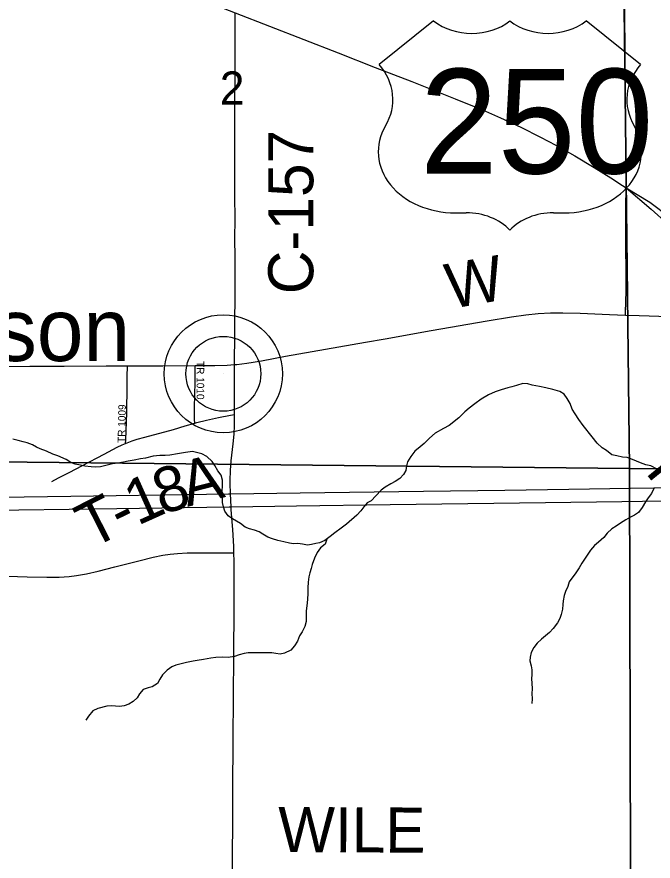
# Model space of a CAD drawing. Extents: x 1985906 to 2360102, y 891258 to 1222054.
# Drawn here: x 2099202 to 2103436, y 1017648 to 1023263 of the extents above; entities that cross this region are included whole.
import ezdxf

# ---------------------------------------------------------------- set-up
doc = ezdxf.new("R2010")
doc.units = 0
for name, color, linetype in [('GM_X_County_Road', 7, 'Continuous'), ('GM_X_County_Road_Text', 7, 'Continuous'), ('GM_X_Minor_River', 7, 'Continuous'), ('GM_X_Section', 7, 'Continuous'), ('GM_X_Section_Text', 7, 'Continuous'), ('GM_X_Township_Road', 7, 'Continuous'), ('GM_X_Township_Road_Text', 7, 'Continuous'), ('GM_X_Township_Subdivision', 7, 'Continuous'), ('GM_X_Township_Subdivision_Text', 7, 'Continuous'), ('GM_X_Unincorporated', 7, 'Continuous'), ('GM_X_Unincorporated_Location', 7, 'Continuous'), ('GM_X_Unincorporated_Text', 7, 'Continuous'), ('GM_X_US_Location', 7, 'Continuous'), ('GM_X_US_Route', 7, 'Continuous'), ('GM_X_US_Shield', 7, 'Continuous')]:
    doc.layers.add(name, color=color, linetype=linetype)

msp = doc.modelspace()

# ---------------------------------------------------------------- linework, layer by layer
at = {"layer": 'GM_X_County_Road'}
for points in [[(2100650.6, 1020950.3), (2100650.4, 1020984.1), (2100650.4, 1021010.3), (2100651.3, 1021097), (2100652.2, 1021229.8), (2100653.7, 1021404.3), (2100654, 1021657), (2100653.2, 1021794.2), (2100653.6, 1021913), (2100653, 1022077.4), (2100652.7, 1022537.6), (2100652.5, 1022708.6), (2100653.4, 1022833.6), (2100653.8, 1022932.1), (2100654.1, 1022981.4), (2100654.2, 1023014.3), (2100654.7, 1023063.5), (2100654.6, 1023211.5), (2100654.3, 1023259), (2100654.2, 1023289.5)], [(2100650.6, 1020950.3), (2100666, 1020951.4), (2100731.4, 1020959.4), (2100828.6, 1020975.6), (2100989.9, 1021005.6), (2101522.6, 1021099.2), (2101651.9, 1021122.2), (2101958.8, 1021176.6), (2102330.6, 1021241.3), (2102492.3, 1021268.5), (2102589.6, 1021281.8), (2102671.1, 1021289.9), (2102752.7, 1021294.2), (2102834.5, 1021295.4), (2102949.2, 1021292.4), (2103145.9, 1021283.9), (2103251.9, 1021280)], [(2103251.9, 1021280), (2103342.6, 1021276.6), (2103540.7, 1021269.4)], [(2095293.9, 1021113.6), (2095863.7, 1021031.8), (2096399.5, 1020954.3), (2096659.6, 1020917.9), (2097211.6, 1020838), (2097358.1, 1020818.2), (2097440, 1020810.8), (2097505.8, 1020807.6), (2097571.7, 1020807.6), (2097621, 1020809.9), (2097719.2, 1020819.1), (2097931.3, 1020842.7), (2098355.2, 1020890.1), (2098567.3, 1020911.9), (2098747, 1020926.7), (2098861.6, 1020933.2), (2098992.7, 1020936.9), (2099287.9, 1020940.1), (2099517.5, 1020940.7), (2099796.3, 1020941.4), (2099938.7, 1020942)], [(2099938.7, 1020942), (2100173.7, 1020942.9), (2100387.6, 1020943.9)], [(2100387.6, 1020943.9), (2100518.2, 1020944.5), (2100600.4, 1020946.8), (2100650.6, 1020950.3)], [(2100650.7, 1020618.5), (2100650.7, 1020624.3), (2100649.1, 1020747), (2100649.9, 1020876.7), (2100650.4, 1020935.4), (2100650.6, 1020950.3)], [(2100650.3, 1020544.5), (2100650.6, 1020553.7), (2100650.7, 1020618.5)], [(2100622.8, 1020091.1), (2100622.4, 1020100), (2100620.1, 1020152.4), (2100620.2, 1020180.4), (2100622.5, 1020245.4), (2100627.6, 1020310.1), (2100641.7, 1020423.3), (2100648.1, 1020488.4), (2100650.3, 1020544.5)], [(2100626.8, 1020004), (2100622.8, 1020091.1)], [(2100646.1, 1019698.6), (2100644.9, 1019739.4), (2100638.3, 1019854.2), (2100627.9, 1019985), (2100626.8, 1020004)], [(2099073.5, 1019545.1), (2099270.2, 1019539.6), (2099400.6, 1019535.9), (2099483.4, 1019536.4), (2099549.1, 1019540.5), (2099598.1, 1019546.7), (2099664.7, 1019558.7), (2099742.9, 1019575.9), (2099854.4, 1019605.1), (2100013.8, 1019645.7), (2100109.7, 1019670.1), (2100173.3, 1019683), (2100221.7, 1019689.9), (2100270.4, 1019694.3), (2100335.6, 1019697.5), (2100433.8, 1019698.7), (2100532.2, 1019698.1), (2100631.1, 1019698.5), (2100646.1, 1019698.6)], [(2100647.9, 1019566.7), (2100647.7, 1019640.9), (2100646.1, 1019698.6)], [(2100637.7, 1017588.5), (2100637.7, 1017623.3), (2100639.9, 1017967.7), (2100639.5, 1018115.4), (2100641.7, 1018459.8), (2100644.3, 1018738.6), (2100644.7, 1019017.5), (2100646.8, 1019329.2), (2100648.1, 1019509.6), (2100647.9, 1019566.7)]]:
    msp.add_lwpolyline(points, dxfattribs=at)
at = {"layer": 'GM_X_Minor_River'}
for points in [[(2103462.2, 1020254), (2103420, 1020275.9), (2103387.9, 1020283.8), (2103351.8, 1020297.7), (2103297.5, 1020319.5), (2103263.4, 1020331.4), (2103231.3, 1020335.2), (2103195.2, 1020343.1), (2103161.1, 1020351), (2103124.9, 1020378.9), (2103096.8, 1020396.9), (2103062.5, 1020426.8), (2103030.3, 1020468.8), (2102969.7, 1020544.8), (2102941.5, 1020584.8), (2102917.2, 1020622.9), (2102897, 1020652.9), (2102882.8, 1020691), (2102864.6, 1020725), (2102844.4, 1020753), (2102814.3, 1020771), (2102768.1, 1020784.8), (2102722, 1020796.6), (2102679.8, 1020804.5), (2102631.7, 1020814.3), (2102601.6, 1020822.2), (2102569.5, 1020824), (2102525.5, 1020811.8), (2102495.5, 1020801.6), (2102469.5, 1020795.5), (2102423.5, 1020783.2), (2102383.5, 1020769), (2102339.5, 1020748.7), (2102291.5, 1020720.4), (2102249.6, 1020690.1), (2102211.7, 1020659.8), (2102183.8, 1020635.6), (2102141.9, 1020597.2), (2102078, 1020544.8), (2102040.1, 1020524.5), (2101986.1, 1020494.2), (2101948.2, 1020459.9), (2101912.3, 1020425.6), (2101884.4, 1020403.3), (2101850.5, 1020375.1), (2101822.6, 1020338.8), (2101800.8, 1020304.6), (2101794.9, 1020276.5), (2101789, 1020246.3), (2101775.2, 1020220.2), (2101749.3, 1020192), (2101719.3, 1020173.8), (2101689.3, 1020157.6), (2101653.4, 1020135.3), (2101625.4, 1020115.1), (2101591.5, 1020076.8), (2101559.7, 1020044.5), (2101533.7, 1020030.4), (2101509.8, 1020004.2), (2101489.9, 1019978), (2101464, 1019949.8), (2101394.2, 1019889.2), (2101360.2, 1019863), (2101318.3, 1019830.7), (2101286.4, 1019806.4), (2101250.4, 1019780.2), (2101216.5, 1019765.9), (2101190.4, 1019759.8), (2101162.4, 1019753.6), (2101136.4, 1019749.5), (2101102.3, 1019755.4), (2101072.2, 1019759.3), (2101042.1, 1019759.1), (2101016.1, 1019763), (2100978, 1019770.9), (2100937.8, 1019780.7), (2100901.7, 1019790.6), (2100871.6, 1019802.5), (2100839.4, 1019822.4), (2100813.3, 1019838.4), (2100783.2, 1019848.3), (2100749.1, 1019858.2), (2100721, 1019870.1), (2100690.8, 1019894), (2100662.7, 1019907.9), (2100636.5, 1019923.9), (2100608.4, 1019943.8), (2100586.2, 1019975.8), (2100576, 1020003.9), (2100569.8, 1020034), (2100569.6, 1020078.2), (2100567.4, 1020108.3), (2100569.2, 1020144.4), (2100571, 1020182.5), (2100560.9, 1020214.6), (2100538.7, 1020244.6), (2100518.4, 1020278.7), (2100500.3, 1020306.7)], [(2100500.3, 1020306.7), (2100466, 1020338.7), (2100431.9, 1020356.6), (2100397.7, 1020366.4), (2100369.7, 1020372.3), (2100323.6, 1020366.1), (2100271.6, 1020357.8), (2100219.5, 1020347.6), (2100187.5, 1020345.4), (2100153.4, 1020345.3), (2100109.3, 1020341), (2100057.3, 1020328.8), (2100023.3, 1020322.6), (2099983.2, 1020314.4), (2099943.2, 1020308.2), (2099911.2, 1020302), (2099873.1, 1020293.8), (2099839.1, 1020289.6), (2099803.1, 1020281.4), (2099759, 1020271.2), (2099725, 1020269), (2099696.9, 1020270.9), (2099654.8, 1020274.7), (2099624.7, 1020280.6), (2099588.6, 1020288.5), (2099560.5, 1020298.4), (2099530.3, 1020318.3), (2099474.1, 1020344.2), (2099440, 1020354), (2099399.8, 1020373.9), (2099357.6, 1020389.8), (2099331.5, 1020401.7), (2099305.4, 1020415.7), (2099269.3, 1020429.5), (2099243.2, 1020437.4), (2099211.1, 1020445.3), (2099175, 1020453.2)], [(2103440.8, 1020125.4), (2103425, 1020093.2), (2103403.1, 1020063), (2103385.2, 1020036.8), (2103363.3, 1020000.6), (2103337.5, 1019966.4), (2103311.5, 1019948.2), (2103285.5, 1019936), (2103253.6, 1019917.8), (2103219.6, 1019895.5), (2103189.7, 1019875.3), (2103161.7, 1019857.2), (2103129.8, 1019828.9), (2103107.9, 1019800.7), (2103072, 1019768.4), (2103046.1, 1019746.2), (2103018.2, 1019716), (2103000.3, 1019689.8), (2102978.4, 1019655.6), (2102960.5, 1019629.4), (2102942.6, 1019599.2), (2102916.8, 1019558.9), (2102894.9, 1019530.7), (2102877, 1019504.5), (2102869.1, 1019474.4), (2102853.3, 1019442.2), (2102843.4, 1019414), (2102837.6, 1019379.9), (2102835.7, 1019353.8), (2102831.8, 1019323.7), (2102824, 1019287.5), (2102814.1, 1019261.3), (2102798.3, 1019233.2), (2102770.4, 1019194.9), (2102746.5, 1019168.7), (2102720.6, 1019146.5), (2102692.6, 1019124.3), (2102664.7, 1019098), (2102640.8, 1019067.8), (2102625, 1019035.6), (2102617.1, 1019005.5), (2102615.2, 1018979.4), (2102623.4, 1018947.3), (2102627.6, 1018919.2), (2102627.7, 1018889.1), (2102625.9, 1018861), (2102628, 1018830.9), (2102630.2, 1018794.8), (2102628.4, 1018762.6), (2102630.6, 1018726.5), (2102628.7, 1018696.4)], [(2101263.3, 1019789.6), (2101252.6, 1019756.1), (2101222.6, 1019731.8), (2101200.8, 1019701.6), (2101182.9, 1019663.4), (2101167.1, 1019621.2), (2101159.2, 1019595), (2101151.4, 1019564.9), (2101145.5, 1019538.8), (2101139.7, 1019502.6), (2101137.9, 1019466.5), (2101138.1, 1019430.3), (2101136.3, 1019388.2), (2101130.5, 1019346), (2101126.6, 1019311.8), (2101126.8, 1019279.7), (2101127, 1019241.6), (2101117.2, 1019209.4), (2101099.3, 1019173.2), (2101083.4, 1019147), (2101069.6, 1019110.8), (2101049.7, 1019080.6), (2101023.8, 1019050.4), (2100981.8, 1019030.1), (2100953.8, 1019024), (2100925.7, 1019027.9), (2100897.7, 1019033.8), (2100767.4, 1019033.2), (2100741.4, 1019033), (2100715.3, 1019028.9), (2100681.3, 1019020.7), (2100649.3, 1019008.5), (2100607.3, 1019002.3), (2100569.2, 1019004.2), (2100525.1, 1019001.9), (2100493.1, 1018997.8), (2100443, 1018989.5), (2100401, 1018983.3), (2100375, 1018977.2), (2100330.9, 1018968.9), (2100294.9, 1018960.7), (2100258.9, 1018950.5), (2100232.9, 1018940.4), (2100200.9, 1018918.1), (2100171, 1018887.9), (2100153.2, 1018857.7), (2100137.3, 1018829.5), (2100101.3, 1018807.3), (2100075.3, 1018801.1), (2100041.3, 1018788.9), (2100017.4, 1018760.7), (2100001.5, 1018734.5), (2099975.6, 1018710.3), (2099947.6, 1018692.1), (2099915.6, 1018679.9), (2099883.6, 1018675.8), (2099857.5, 1018677.7), (2099829.5, 1018681.6), (2099801.4, 1018679.4), (2099741.4, 1018663.1), (2099707.4, 1018646.9), (2099677.5, 1018612.6), (2099661.6, 1018586.4)]]:
    msp.add_lwpolyline(points, dxfattribs=at)
at = {"layer": 'GM_X_Section'}
for points in [[(2108547.5, 1025523.2), (2108534.6, 1020234.1), (2103278.8, 1020259), (2103217.8, 1025431.7)], [(2103067.7, 1025441), (2103217.8, 1025431.7), (2103278.8, 1020259), (2098003.5, 1020315.5), (2098032.8, 1025418.6)], [(2103278.8, 1020259), (2103292.7, 1014922), (2097937.6, 1014926.1), (2098003.5, 1020315.5)], [(2103278.8, 1020259), (2108534.6, 1020234.1), (2108533.3, 1020120), (2108553.5, 1014965.1), (2103292.7, 1014922)]]:
    msp.add_lwpolyline(points, close=True, dxfattribs=at)
at = {"layer": 'GM_X_Township_Road'}
for points in [[(2103256.7, 1022125.2), (2103256.9, 1022308.7), (2103255, 1022438.9), (2103251.1, 1022637.5), (2103250.4, 1022749.3), (2103248.8, 1022886), (2103248.9, 1023047), (2103248.9, 1023120.5), (2103248.1, 1023196.3), (2103246.6, 1023293.3), (2103247.4, 1023391.8), (2103246.6, 1023584.8), (2103247.7, 1023845.4), (2103245.9, 1024025.8), (2103245.7, 1024147.4)], [(2103251.9, 1021280), (2103252.5, 1021299.2), (2103256.5, 1021438.5), (2103255.1, 1021865), (2103255, 1022012.6), (2103256.5, 1022110.3), (2103256.7, 1022125.2)], [(2100384.9, 1020560), (2100400.1, 1020564.3), (2100463.5, 1020580.2), (2100543.4, 1020597.7), (2100623.8, 1020613.3), (2100650.7, 1020618.5)], [(2099925.2, 1020426.3), (2099947, 1020435.1), (2099969.3, 1020443.7), (2100002.8, 1020453.8), (2100053.1, 1020468.2), (2100242.9, 1020519), (2100321.5, 1020541.9), (2100384.9, 1020560)], [(2099434.8, 1020172.6), (2099477.7, 1020196.4), (2099550.6, 1020233.2), (2099637.6, 1020278.3), (2099782.6, 1020355), (2099869.8, 1020400.1), (2099901.8, 1020415.8), (2099925.2, 1020426.3)]]:
    msp.add_lwpolyline(points, dxfattribs=at)
at = {"layer": 'GM_X_Township_Subdivision'}
for points in [[(2099925.2, 1020426.3), (2099926.1, 1020450.6), (2099932.5, 1020629.2), (2099935.2, 1020808), (2099936.3, 1020889.3), (2099937.8, 1020921.7), (2099938.7, 1020942)], [(2100384.9, 1020560), (2100383.9, 1020586), (2100383.6, 1020615.7), (2100384.3, 1020665.7), (2100387.3, 1020832.4), (2100387.5, 1020915.8), (2100387.6, 1020943.9)]]:
    msp.add_lwpolyline(points, dxfattribs=at)
at = {"layer": 'GM_X_Unincorporated'}
for radius in [392.8, 249]:
    msp.add_circle((2100575.7, 1020889.1), radius, dxfattribs=at)
at = {"layer": 'GM_X_Unincorporated_Location'}
msp.add_line((2100575.7, 1020889.1), (2100575.7, 1020889.1), dxfattribs=at)
at = {"layer": 'GM_X_US_Route'}
for points in [[(2098953.6, 1023954.4), (2099469.3, 1023750.9), (2099900.8, 1023584), (2100269.6, 1023440.3), (2100482.9, 1023355.9), (2100654.2, 1023289.5), (2101339.7, 1023023.5), (2101586.1, 1022925.7), (2101828.9, 1022832.8), (2102119, 1022718.9), (2102301, 1022644), (2102421.1, 1022591.4), (2102554.8, 1022528.8), (2102685.4, 1022462.6), (2102788.3, 1022409.6), (2102915.7, 1022338.6), (2103043.5, 1022262.1), (2103155.2, 1022192.7), (2103232.4, 1022141.2), (2103256.7, 1022125.2)], [(2103256.7, 1022125.2), (2103422.4, 1021983.5), (2103532.3, 1021885.8), (2103664.6, 1021766.2), (2103888, 1021551.9), (2104088.4, 1021359.9), (2104096.4, 1021352.4), (2104177.9, 1021276.4), (2104213.5, 1021243.3), (2104425, 1021054.1), (2104496.8, 1020986.6), (2104566.5, 1020916.9), (2104633.8, 1020844.9), (2104698.8, 1020770.7), (2104761.2, 1020694.4), (2104820.9, 1020615.9), (2104877.7, 1020535.3), (2104931.7, 1020452.8), (2104982.7, 1020368.4), (2105055.4, 1020239.8), (2105130.9, 1020099.3)], [(2103256.7, 1022125.2), (2103413, 1022030.2), (2103549.1, 1021927.6)], [(2098937.3, 1020066.9), (2099560.7, 1020075.9), (2100463, 1020088.8), (2100609.8, 1020090.9), (2100622.8, 1020091.1), (2101086.4, 1020097.5), (2101906.7, 1020109.4), (2102448.1, 1020116), (2102874.7, 1020122.3), (2103284.8, 1020128), (2103908.3, 1020136.7)], [(2099045, 1019982.2), (2099717.5, 1019991.8), (2100613.6, 1020003.8), (2100626.8, 1020004), (2101062.6, 1020009.9), (2101686, 1020019), (2102719.4, 1020033.4), (2103228, 1020040.2), (2103638.1, 1020045.7), (2104097.5, 1020053.7), (2104202.5, 1020053.7), (2104210.5, 1020053.7), (2104294.4, 1020053.7), (2104409.4, 1020051), (2104524.2, 1020044), (2104638.7, 1020033.4), (2104752.9, 1020019.6), (2104850.4, 1020005), (2104963.5, 1019984.7), (2104989.6, 1019979.4)]]:
    msp.add_lwpolyline(points, dxfattribs=at)
at = {"layer": 'GM_X_US_Shield'}
for p, q in [((2101974.9, 1023236.2), (2101612.3, 1022946.2)), ((2103352.6, 1022946.2), (2102990, 1023236.2)), ((2102119.9, 1021960), (2102192.4, 1021960)), ((2102772.5, 1021960), (2102845, 1021960))]:
    msp.add_line(p, q, dxfattribs=at)
for centre, major_axis, start_param, end_param in [((2102228.7, 1023443.3), (-362.5, 0), 0.795399, 2.346194), ((2102736.2, 1023443.3), (-362.5, 0), 0.795399, 2.346194), ((2101196.6, 1022713.2), (507.6, 0), 5.838949, 6.894067), ((2103768.3, 1022713.2), (-507.6, 0), 5.672304, 6.727422), ((2102114.2, 1022366.1), (507.6, 0), 2.702327, 4.723529), ((2102850.7, 1022366.1), (-507.6, 0), 1.559657, 3.580859), ((2102192.4, 1021670), (-362.5, 0), 3.785094, 4.712389), ((2102772.5, 1021670), (-362.5, 0), 4.712389, 5.639684)]:
    msp.add_ellipse(centre, major_axis=major_axis, ratio=0.8, start_param=start_param, end_param=end_param, dxfattribs=at)

# ---------------------------------------------------------------- texts
at = {"layer": 'GM_X_County_Road_Text'}
for s, rotation, p in [('C-157', 90, (2101174.2, 1021418.5)), ('W', 10.0486, (2102084.5, 1021319.1))]:
    msp.add_text(s, height=300, rotation=rotation, dxfattribs=at).set_placement(p)
at = {"layer": 'GM_X_Section_Text'}
msp.add_text('2', height=221, rotation=0, dxfattribs=at).set_placement((2100551.8, 1022678.9))
at = {"layer": 'GM_X_Township_Road_Text'}
for s, rotation, p in [('T', 309.2418, (2103334, 1020288.4)), ('8', 17.5175, (2100164, 1019949.3)), ('A', 14.4674, (2100336.2, 1020003.7)), ('1', 24.1812, (2100004.1, 1019876.8)), ('T', 26.9445, (2099697.1, 1019722)), ('-', 26.394, (2099896.5, 1019823.4)), ('WILE', 359.7262, (2100939.6, 1017708.5))]:
    msp.add_text(s, height=300, rotation=rotation, dxfattribs=at).set_placement(p)
at = {"layer": 'GM_X_Township_Subdivision_Text'}
for s, rotation, p in [('TR 1010', 270, (2100398.2, 1020974.1)), ('TR 1009', 88.8315, (2099922, 1020428.7))]:
    msp.add_text(s, height=50, rotation=rotation, dxfattribs=at).set_placement(p)
at = {"layer": 'GM_X_Unincorporated_Text'}
msp.add_text('Jefferson', height=417, rotation=0, dxfattribs=at).set_placement((2097661, 1020973.9))
at = {"layer": 'GM_X_US_Location'}
for s in ['/', '0']:
    msp.add_text(s, height=1, dxfattribs=at).set_placement((2102483, 1022568.6))
msp.add_text('250', height=1, rotation=0, dxfattribs=at).set_placement((2102175.4, 1022361.6))
at = {"layer": 'GM_X_US_Shield'}
msp.add_text('250', height=696.1, dxfattribs=at).set_placement((2101884.1, 1022221.1))

doc.saveas('drawing.dxf')
